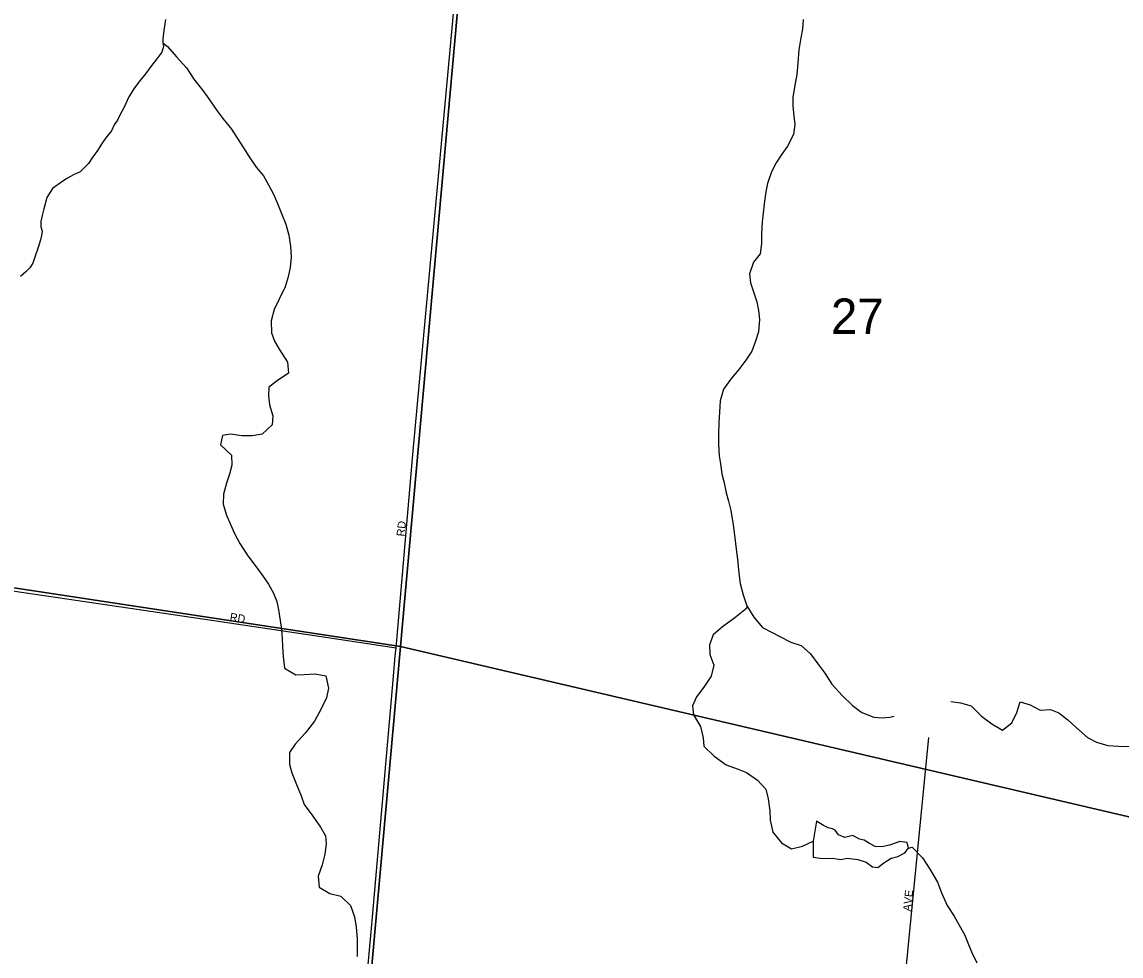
# Model space of a CAD drawing. Extents: x 1310247 to 1552180, y 377264 to 706493.
# Drawn here: x 1388764 to 1395630, y 485672 to 491504 of the extents above; entities that cross this region are included whole.
import ezdxf

# ---------------------------------------------------------------- set-up
doc = ezdxf.new("R2010")
doc.units = 0
for name, color, linetype in [('GM_X_City_Street', 7, 'Continuous'), ('GM_X_City_Street_Text', 7, 'Continuous'), ('GM_X_Minor_River', 7, 'Continuous'), ('GM_X_Section', 7, 'Continuous'), ('GM_X_Section_Text', 7, 'Continuous')]:
    doc.layers.add(name, color=color, linetype=linetype)

msp = doc.modelspace()

# ---------------------------------------------------------------- linework, layer by layer
at = {"layer": 'GM_X_City_Street'}
for points in [[(1391095.9, 487543.5), (1391100.6, 487596.7), (1391207.9, 488825.5), (1391477.6, 491759.9), (1391634.7, 493510.5)], [(1388504.5, 487981.8), (1388504.5, 487981.8), (1389906.4, 487773.9)], [(1389906.4, 487773.9), (1389906.4, 487773.9), (1390633.3, 487666), (1390633.3, 487666)], [(1390633.3, 487666), (1391100.6, 487596.7)], [(1390950.9, 485891.5), (1391078.7, 487345.9), (1391095.9, 487542.9), (1391095.9, 487543.5)], [(1394095.1, 484139.5), (1394151.7, 484296.6), (1394188.6, 484448.4), (1394276.1, 485488), (1394412, 486867.7), (1394429.2, 487035.8)], [(1390908.8, 485411.9), (1390950.9, 485891.4), (1390950.9, 485891.5)]]:
    msp.add_lwpolyline(points, dxfattribs=at)
at = {"layer": 'GM_X_Minor_River'}
for points in [[(1389659.6, 491518.9), (1389649.7, 491450.9), (1389644.3, 491398.8), (1389643.7, 491374.7), (1389647.1, 491350.5), (1389638.1, 491314.5), (1389606.9, 491273.2), (1389569.5, 491225.9), (1389536.2, 491180.6), (1389500.9, 491137.3), (1389467.5, 491091.9), (1389431.9, 491036.6), (1389402.1, 490971.1), (1389374.7, 490921.6), (1389359.8, 490889.8), (1389339, 490862.2), (1389323.9, 490824.4), (1389288.6, 490781.1), (1389267.8, 490751.5), (1389251, 490723.8), (1389232.1, 490694.2), (1389207.2, 490662.7), (1389180, 490621.2), (1389151.1, 490591.8), (1389126.4, 490568.3), (1389085.7, 490549.3), (1389049, 490528.1), (1389018.4, 490510.8), (1388954.9, 490464.3), (1388919.3, 490408.9), (1388901.3, 490337.1), (1388890.2, 490295.2), (1388881.1, 490257.2), (1388882.3, 490225.1), (1388889.6, 490196.8), (1388884.9, 490170.8), (1388880.1, 490142.8), (1388864.8, 490094.9), (1388845.2, 490035.2), (1388832.1, 489997.3), (1388813.3, 489969.7), (1388788.6, 489944.2), (1388755.6, 489914.9)], [(1393644.3, 491520.1), (1393640.6, 491459.9), (1393629, 491404), (1393617, 491330), (1393610.6, 491245.7), (1393604.7, 491175.5), (1393593.1, 491119.6), (1393578.7, 491033.6), (1393579.3, 490981.3), (1393585.5, 490914.8), (1393592.1, 490864.4), (1393584.4, 490800.3), (1393546.3, 490729), (1393510.8, 490677.7), (1393475.2, 490624.4), (1393445.6, 490569), (1393421.5, 490495.2), (1393410, 490443.3), (1393400, 490369.2), (1393394.4, 490311.1), (1393388.8, 490255), (1393382.8, 490182.8)], [(1389643.7, 491374.7), (1389672.3, 491350), (1389728.7, 491286.2), (1389791.1, 491218.2), (1389837.3, 491146.6), (1389893.5, 491076.8), (1389932.2, 491023.5), (1389980.4, 490951.8), (1390019.1, 490900.6), (1390073.5, 490834.8), (1390106.2, 490781.7), (1390148.6, 490718.2), (1390183.1, 490661), (1390227.6, 490597.5), (1390272.2, 490544.1), (1390304.8, 490486.9), (1390333.4, 490431.9), (1390356.1, 490381), (1390384.2, 490308), (1390412.4, 490240.9), (1390430.6, 490172.1), (1390440.8, 490103.5), (1390444.9, 490035), (1390439.1, 489970.9), (1390427.5, 489912.9), (1390407.8, 489851.1), (1390371.5, 489773.8), (1390339.6, 489708.3), (1390319.7, 489638.5), (1390323.6, 489562), (1390342.3, 489511.3), (1390371, 489460.3), (1390423, 489380.5), (1390429.1, 489310), (1390357.6, 489263.7), (1390306.3, 489222.9), (1390304.8, 489168.7), (1390309.3, 489112.3), (1390331.5, 489045.4), (1390326, 488989.2), (1390264.2, 488930.6), (1390201.7, 488920.3), (1390137.4, 488920), (1390067.5, 488929.9), (1390017.1, 488921.2), (1390003.4, 488863.3), (1390071.9, 488799.2), (1390074.2, 488736.8), (1390060.7, 488680.9), (1390041, 488623.2), (1390023.1, 488555.3), (1390021.4, 488493.1), (1390041.6, 488424.2), (1390068, 488361.2), (1390090.7, 488310.3), (1390125.1, 488247.1), (1390175.2, 488171.4), (1390227.4, 488101.7), (1390266.1, 488048.4), (1390304.7, 487993.1), (1390335.3, 487938), (1390356, 487885.2), (1390366.6, 487832.6), (1390376.8, 487766.1), (1390385.3, 487709.5), (1390389.8, 487655.2), (1390390.5, 487604.9), (1390394.8, 487542.5), (1390404.8, 487469.9), (1390473.9, 487427.8), (1390526.1, 487428.4), (1390596.4, 487432.6), (1390662.3, 487420.7), (1390678.3, 487343.9), (1390666.6, 487284), (1390628.4, 487206.6), (1390590.4, 487137.3), (1390532.2, 487062.5), (1390470.1, 486993.8), (1390434.6, 486942.6), (1390434.5, 486868.2), (1390449.2, 486815.6), (1390479.3, 486742.4), (1390507.4, 486671.3), (1390526.1, 486618.5), (1390580.2, 486544.7), (1390628.6, 486477.1), (1390659.1, 486422), (1390663.8, 486371.6), (1390656, 486307.6), (1390638.2, 486241.7), (1390614.1, 486170), (1390620.3, 486101.5), (1390687.4, 486061.5), (1390755.2, 486045.6), (1390815.9, 485987.7), (1390842, 485916.7), (1390852.3, 485852.1), (1390858.4, 485779.6), (1390858.7, 485719.3), (1390857.3, 485669.1)], [(1393382.8, 490182.8), (1393383.1, 490120.5), (1393375.3, 490056.4), (1393333.7, 490003.3), (1393309.7, 489931.6), (1393314.2, 489875.2), (1393330.8, 489824.5), (1393355, 489755.5), (1393365.7, 489703), (1393372.1, 489646.6), (1393364, 489568.4), (1393346.3, 489510.6), (1393322.6, 489449), (1393284.9, 489391.7), (1393241.2, 489334.6), (1393195.5, 489279.6), (1393145.5, 489210.6), (1393125.4, 489138.8), (1393121.5, 489066.5), (1393117.6, 489000.3), (1393115.7, 488930), (1393116, 488867.8), (1393120.1, 488795.3), (1393126.7, 488744.9), (1393135, 488682.3), (1393149.5, 488625.7), (1393163.9, 488563), (1393178.5, 488512.4), (1393193, 488453.7), (1393206.6, 488362.9), (1393216.4, 488282.2), (1393224.5, 488211.7), (1393232.8, 488149.2), (1393242.5, 488062.5), (1393250.8, 487998), (1393268.9, 487927.1), (1393291.1, 487858.2), (1393335.3, 487786.7), (1393389.7, 487722.9), (1393447.1, 487693.2), (1393498.6, 487667.7), (1393567.9, 487631.7), (1393631.5, 487609.9), (1393690.3, 487558.1), (1393742.5, 487488.3), (1393779.3, 487437.1), (1393823.6, 487369.6), (1393887.8, 487297.5), (1393952.4, 487235.5), (1394011.4, 487191.7), (1394084.8, 487163.6), (1394134.9, 487158.2), (1394185.2, 487162.9), (1394211.7, 487168.3)], [(1393291.1, 487858.2), (1393290.6, 487842.2), (1393216.8, 487783.9), (1393139, 487727.7), (1393081.5, 487677), (1393059.7, 487615.3), (1393060.1, 487555), (1393086.3, 487488), (1393068.4, 487418.1), (1393022.4, 487351), (1392976.6, 487290), (1392953, 487234.3), (1392959.5, 487177.9), (1393003.6, 487104.3), (1393019.7, 487033.6), (1393024.3, 486981.2), (1393088.8, 486919.1), (1393163.6, 486864.9), (1393237.2, 486838.8), (1393290.8, 486817.2), (1393357.7, 486769.2), (1393410.3, 486713.5), (1393424.7, 486652.8), (1393434.7, 486578.2), (1393437.2, 486519.9), (1393455.2, 486445), (1393509.6, 486379.2), (1393570.8, 486341.4), (1393639.4, 486357.6), (1393706.5, 486388)], [(1394567.1, 487261.1), (1394627.1, 487253.4), (1394692.8, 487233.6), (1394757.3, 487169.5), (1394822.2, 487121.5), (1394889.3, 487081.6), (1394946.8, 487128.2), (1394978.6, 487191.7), (1395000.5, 487259.4), (1395062.2, 487239.7), (1395123.5, 487205.9), (1395189.8, 487210.1), (1395241.5, 487190.6), (1395296.5, 487146.9), (1395347.4, 487101.3), (1395419.8, 487035.1), (1395477.3, 487007.4), (1395546.9, 486985.4), (1395613, 486981.6), (1395685.2, 486979.7)], [(1394025.8, 486395.5), (1393995.8, 486400.3), (1393954.3, 486423.5), (1393903.8, 486410.8), (1393864.1, 486428), (1393844.8, 486456.6), (1393827, 486465.1), (1393799.1, 486471.9), (1393771.4, 486486.7), (1393728, 486514), (1393706.5, 486388)], [(1393706.5, 486388), (1393705.8, 486289.5), (1393765.7, 486279.9), (1393828, 486282.2), (1393880, 486274.8), (1393918.3, 486281.8), (1393986.3, 486273.9), (1394038.1, 486258.5), (1394077.4, 486229.3), (1394109.4, 486224.4), (1394148.3, 486253.5), (1394193.3, 486282.4), (1394235.7, 486293.3), (1394278.5, 486316.3), (1394301.3, 486345.8), (1394294.2, 486380.2), (1394248.3, 486387.4), (1394183.4, 486363.1), (1394135, 486354.3), (1394092.9, 486355.5), (1394059.3, 486374.5), (1394025.8, 486395.5)], [(1394301.3, 486345.8), (1394325.6, 486351.2), (1394390, 486285.1), (1394434.2, 486213.6), (1394482.1, 486131.9), (1394508.5, 486066.9), (1394544.4, 485987.5), (1394586.7, 485920.1), (1394619.3, 485865), (1394651.9, 485805.8), (1394672.5, 485753), (1394695.1, 485698.1), (1394729.3, 485628.8)]]:
    msp.add_lwpolyline(points, dxfattribs=at)
at = {"layer": 'GM_X_Section'}
for points in [[(1385887.9, 493921.2), (1391637.2, 493267.7), (1391127.6, 487605), (1385461, 488464.6)], [(1391637.2, 493267.7), (1396822, 491632.9), (1396381.7, 486376.7), (1391127.6, 487605)], [(1385461, 488464.6), (1391127.6, 487605), (1390652.2, 482295.6), (1385056.1, 483091.6)], [(1391127.6, 487605), (1396381.7, 486376.7), (1395953.5, 481118.2), (1390652.2, 482295.6)]]:
    msp.add_lwpolyline(points, close=True, dxfattribs=at)

# ---------------------------------------------------------------- texts
at = {"layer": 'GM_X_City_Street_Text'}
for s, rotation, p in [('RD', 83.98889, (1391153, 488289.5)), ('RD', 351.02708, (1390059.5, 487765.4)), ('AVE', 83.88393, (1394316.6, 485948.7))]:
    msp.add_text(s, height=50, rotation=rotation, dxfattribs=at).set_placement(p)
at = {"layer": 'GM_X_Section_Text'}
msp.add_text('27', height=221, rotation=0.00001, dxfattribs=at).set_placement((1393817.8, 489556.1))

doc.saveas('drawing.dxf')
